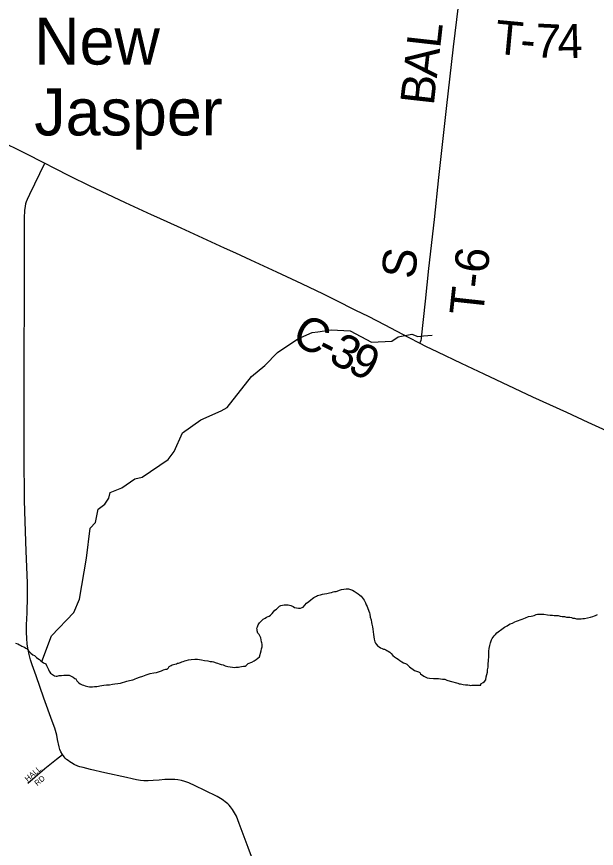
# Model space of a CAD drawing. Extents: x -49 to -8.2, y 9.4 to 23.5.
# Drawn here: x -14.586 to -14.098, y 11.988 to 12.687 of the extents above; entities that cross this region are included whole.
import ezdxf

# ---------------------------------------------------------------- set-up
doc = ezdxf.new("R2010")
doc.units = 0
for name, color, linetype in [('GM_X_County_Road', 7, 'Continuous'), ('GM_X_County_Road_Text', 7, 'Continuous'), ('GM_X_Major_River', 7, 'Continuous'), ('GM_X_Minor_River', 7, 'Continuous'), ('GM_X_Township_Road', 7, 'Continuous'), ('GM_X_Township_Road_Text', 7, 'Continuous'), ('GM_X_Township_Subdivision', 7, 'Continuous'), ('GM_X_Township_Subdivision_Text', 7, 'Continuous'), ('GM_X_Unincorporated_Text', 7, 'Continuous')]:
    doc.layers.add(name, color=color, linetype=linetype)

msp = doc.modelspace()

# ---------------------------------------------------------------- linework, layer by layer
at = {"layer": 'GM_X_County_Road'}
for points in [[(-14.5927, 12.57918), (-14.58691, 12.57635), (-14.57389, 12.56974), (-14.56694, 12.56626), (-14.56188, 12.56367)], [(-14.54704, 12.06661), (-14.54824, 12.06884), (-14.5491, 12.07086), (-14.54978, 12.07304), (-14.55105, 12.07933), (-14.55184, 12.08281), (-14.55356, 12.08867), (-14.55556, 12.09451), (-14.56254, 12.11407), (-14.56905, 12.13259), (-14.5724, 12.1419), (-14.57376, 12.14616), (-14.575, 12.15077), (-14.5756, 12.15351), (-14.57608, 12.15596), (-14.57664, 12.15966), (-14.57706, 12.16401), (-14.57732, 12.16931), (-14.57719, 12.17554), (-14.57671, 12.18578), (-14.57637, 12.19942), (-14.5764, 12.20477), (-14.57653, 12.21087), (-14.57757, 12.23752), (-14.57849, 12.26233), (-14.57891, 12.28004), (-14.57907, 12.28904), (-14.57932, 12.30924), (-14.57933, 12.32913), (-14.57921, 12.34652), (-14.57916, 12.37759), (-14.57916, 12.40834), (-14.57902, 12.44314), (-14.57895, 12.46022), (-14.57896, 12.48197), (-14.579, 12.49035), (-14.57905, 12.51211), (-14.579, 12.51708), (-14.57891, 12.51957), (-14.57874, 12.52204), (-14.57856, 12.52422), (-14.57816, 12.52731), (-14.57771, 12.52963), (-14.57717, 12.53155), (-14.57647, 12.53337), (-14.57454, 12.53765), (-14.5703, 12.5463), (-14.56188, 12.56367)], [(-14.56188, 12.56367), (-14.55422, 12.55976), (-14.54041, 12.55266), (-14.52449, 12.54494), (-14.49413, 12.53065), (-14.47245, 12.52054), (-14.46803, 12.51852)], [(-14.46803, 12.51852), (-14.44758, 12.50918), (-14.41112, 12.49256), (-14.4015, 12.4882), (-14.38879, 12.48238), (-14.36705, 12.4724), (-14.34593, 12.46256), (-14.32774, 12.45377), (-14.31772, 12.44879), (-14.30052, 12.44015), (-14.28994, 12.43491), (-14.27586, 12.42762), (-14.25634, 12.41735), (-14.24641, 12.4123)], [(-14.24641, 12.4123), (-14.24167, 12.40989), (-14.23163, 12.40499), (-14.21169, 12.39556), (-14.1926, 12.38654), (-14.15152, 12.36731), (-14.12297, 12.35428), (-14.10523, 12.34603), (-14.0866, 12.33745), (-14.07713, 12.33305)], [(-14.3806, 11.96116), (-14.39084, 11.98851), (-14.39826, 12.00862), (-14.40067, 12.01465), (-14.4022, 12.01766), (-14.40402, 12.02049), (-14.40561, 12.02264), (-14.40677, 12.024), (-14.40797, 12.02516), (-14.41006, 12.02694), (-14.41148, 12.02799), (-14.41282, 12.02888), (-14.41679, 12.03118), (-14.42733, 12.03644), (-14.43535, 12.04026), (-14.44078, 12.04265), (-14.44421, 12.04382), (-14.44685, 12.04464), (-14.44989, 12.04532), (-14.4526, 12.0456), (-14.45623, 12.04568), (-14.46081, 12.0455), (-14.46574, 12.04508), (-14.47068, 12.04476), (-14.47484, 12.04448), (-14.47864, 12.04451), (-14.48126, 12.04472), (-14.48462, 12.04524), (-14.48825, 12.046), (-14.49328, 12.04716), (-14.51126, 12.0511), (-14.52335, 12.05394), (-14.5297, 12.05557), (-14.53232, 12.0563), (-14.53412, 12.0569), (-14.53711, 12.05817), (-14.53951, 12.05949), (-14.54083, 12.06033), (-14.54224, 12.06143), (-14.54348, 12.06246), (-14.54473, 12.06361), (-14.54571, 12.06477), (-14.54704, 12.06661)]]:
    msp.add_lwpolyline(points, dxfattribs=at)
at = {"layer": 'GM_X_Major_River'}
for points in [[(-14.37954, 12.15541), (-14.37914, 12.15712), (-14.37913, 12.15844), (-14.37912, 12.15939), (-14.3793, 12.16035), (-14.37948, 12.1613), (-14.3802, 12.16472), (-14.3815, 12.16758), (-14.38282, 12.16855), (-14.38317, 12.17064), (-14.38335, 12.17178), (-14.38353, 12.17273), (-14.38295, 12.17387), (-14.38236, 12.17557), (-14.38121, 12.17727), (-14.37948, 12.17896), (-14.37814, 12.18046), (-14.37661, 12.18121), (-14.37547, 12.18195), (-14.37413, 12.1827), (-14.37318, 12.18288), (-14.37203, 12.18382), (-14.3705, 12.18513), (-14.36953, 12.18645), (-14.36838, 12.18796), (-14.36704, 12.18889), (-14.36551, 12.1902), (-14.36436, 12.19114), (-14.36322, 12.1917), (-14.36188, 12.19225), (-14.36055, 12.19243), (-14.35884, 12.19241), (-14.35714, 12.19239), (-14.356, 12.192), (-14.35487, 12.1918), (-14.35298, 12.19102), (-14.35185, 12.19025), (-14.35014, 12.18985), (-14.34844, 12.18964), (-14.34673, 12.18962), (-14.34539, 12.19018), (-14.34444, 12.19055), (-14.34175, 12.19375), (-14.33984, 12.19525), (-14.33812, 12.19656), (-14.33678, 12.19769), (-14.33544, 12.19843), (-14.33448, 12.19918), (-14.33334, 12.19974), (-14.33238, 12.20011), (-14.33143, 12.20048), (-14.3301, 12.20084), (-14.32839, 12.20139), (-14.32668, 12.20157), (-14.32478, 12.20193), (-14.32363, 12.2021), (-14.3223, 12.20247), (-14.32078, 12.20283), (-14.31945, 12.2032), (-14.31812, 12.20357), (-14.31679, 12.20374), (-14.31583, 12.20392), (-14.31412, 12.20466), (-14.31241, 12.20521), (-14.31031, 12.20557), (-14.30841, 12.20574), (-14.30747, 12.20573), (-14.30633, 12.20572), (-14.30481, 12.20532), (-14.30311, 12.20473), (-14.3016, 12.20377), (-14.29991, 12.2028), (-14.2984, 12.20165), (-14.29689, 12.20049), (-14.29576, 12.19972), (-14.29502, 12.19857), (-14.29408, 12.19742), (-14.29314, 12.19646), (-14.29258, 12.19532), (-14.29222, 12.19399), (-14.29147, 12.19246), (-14.29073, 12.19093), (-14.29018, 12.18922), (-14.28889, 12.18578), (-14.28852, 12.18445), (-14.28817, 12.18217), (-14.28743, 12.17969), (-14.28708, 12.17741), (-14.28671, 12.17608), (-14.28617, 12.17398), (-14.286, 12.17189), (-14.28564, 12.16961), (-14.28547, 12.16752), (-14.28511, 12.16561), (-14.28476, 12.16352), (-14.28421, 12.16143), (-14.28365, 12.16028), (-14.28291, 12.15894), (-14.28178, 12.15779), (-14.28065, 12.15702), (-14.27952, 12.15625)], [(-14.27952, 12.15625), (-14.2782, 12.15567), (-14.27706, 12.15527), (-14.27612, 12.15507), (-14.27498, 12.15449), (-14.27404, 12.1541), (-14.2731, 12.15352), (-14.27178, 12.15256), (-14.27046, 12.15141), (-14.26915, 12.14987), (-14.26764, 12.14872), (-14.26595, 12.14756), (-14.26463, 12.1466), (-14.26312, 12.14563), (-14.26161, 12.14448), (-14.2601, 12.1437), (-14.25859, 12.14311), (-14.25727, 12.14253), (-14.25502, 12.14023), (-14.25087, 12.13733), (-14.24747, 12.13597), (-14.24653, 12.13558), (-14.24597, 12.13443), (-14.24314, 12.13251), (-14.24012, 12.13114), (-14.23842, 12.13075), (-14.235, 12.13052), (-14.23064, 12.13047), (-14.22723, 12.12987), (-14.22533, 12.12985), (-14.22382, 12.12907), (-14.22098, 12.12828), (-14.21455, 12.12651), (-14.21341, 12.12611), (-14.21209, 12.12591), (-14.21001, 12.12551), (-14.20811, 12.12511), (-14.20603, 12.12509), (-14.2047, 12.12488), (-14.20375, 12.12468), (-14.2028, 12.12486), (-14.20128, 12.12485), (-14.19958, 12.12483), (-14.19768, 12.12481), (-14.19635, 12.12498), (-14.19521, 12.12497), (-14.19501, 12.12592), (-14.19329, 12.12723), (-14.19195, 12.12798), (-14.1908, 12.12948), (-14.19058, 12.13195), (-14.18999, 12.13384), (-14.18959, 12.13574), (-14.18938, 12.13782), (-14.18898, 12.13991), (-14.18895, 12.14238), (-14.18854, 12.14579), (-14.18851, 12.14864), (-14.18829, 12.1511), (-14.18827, 12.15338), (-14.18806, 12.15566), (-14.18765, 12.15812), (-14.18706, 12.16059), (-14.18627, 12.16286), (-14.1855, 12.16418), (-14.18473, 12.16531), (-14.18377, 12.16644), (-14.18281, 12.16757), (-14.18165, 12.16889), (-14.1763, 12.17282), (-14.17515, 12.17357), (-14.17401, 12.17431), (-14.17305, 12.17487), (-14.17191, 12.17562), (-14.17038, 12.17636), (-14.16847, 12.1771), (-14.16657, 12.17803), (-14.16504, 12.17859), (-14.16352, 12.17933), (-14.16199, 12.17988), (-14.16028, 12.18044), (-14.15895, 12.1808), (-14.15742, 12.18154), (-14.15494, 12.18247), (-14.15266, 12.18282), (-14.15133, 12.18319), (-14.15038, 12.18356), (-14.14847, 12.1843), (-14.14733, 12.18467), (-14.14486, 12.18464), (-14.14202, 12.18442), (-14.13918, 12.18401), (-14.13671, 12.18379), (-14.13482, 12.18358), (-14.1333, 12.18357), (-14.13178, 12.18336), (-14.13008, 12.18334), (-14.12837, 12.18295), (-14.12667, 12.18255), (-14.12477, 12.18253), (-14.12307, 12.18213)], [(-14.12307, 12.18213), (-14.12155, 12.18212), (-14.12022, 12.18191), (-14.1189, 12.18171), (-14.11776, 12.18132), (-14.11625, 12.18111), (-14.11473, 12.18071), (-14.11227, 12.18069), (-14.11075, 12.18067), (-14.10923, 12.18085), (-14.1079, 12.18102), (-14.10295, 12.18211), (-14.10086, 12.18266), (-14.09953, 12.18302), (-14.09857, 12.18339), (-14.09705, 12.18433)], [(-14.58653, 12.16007), (-14.58445, 12.15948), (-14.58313, 12.15889), (-14.582, 12.15831), (-14.58106, 12.15754), (-14.57992, 12.15696), (-14.57898, 12.15676), (-14.57785, 12.15599), (-14.5769, 12.1556), (-14.57559, 12.15369), (-14.57372, 12.15177), (-14.57183, 12.15042), (-14.57051, 12.14983), (-14.56957, 12.14907), (-14.56882, 12.14811), (-14.56769, 12.14715), (-14.56637, 12.14637), (-14.56524, 12.14522), (-14.56298, 12.14368), (-14.5611, 12.1429), (-14.56035, 12.14137), (-14.55943, 12.13908), (-14.55868, 12.13794), (-14.55812, 12.1366), (-14.55719, 12.13507), (-14.5555, 12.13372), (-14.5538, 12.13276), (-14.55228, 12.13255), (-14.55133, 12.13254)], [(-14.55133, 12.13254), (-14.54981, 12.1329), (-14.54791, 12.13307), (-14.54582, 12.13324), (-14.54374, 12.13341), (-14.5426, 12.1334), (-14.54127, 12.13338), (-14.53787, 12.13164), (-14.53674, 12.13049), (-14.5358, 12.1301), (-14.53487, 12.12838), (-14.53355, 12.12704), (-14.53205, 12.12588), (-14.53035, 12.12529), (-14.52921, 12.1249), (-14.52789, 12.12432), (-14.52581, 12.12373), (-14.52429, 12.12352), (-14.52183, 12.12349), (-14.51993, 12.12366), (-14.51822, 12.12365), (-14.5167, 12.12401), (-14.51556, 12.12419), (-14.51384, 12.12455), (-14.51213, 12.12491), (-14.50985, 12.12508), (-14.50738, 12.12524), (-14.50491, 12.12559), (-14.50301, 12.12595), (-14.50035, 12.12631), (-14.49826, 12.12666), (-14.49655, 12.12721), (-14.49465, 12.12757), (-14.49274, 12.12831), (-14.49065, 12.12886), (-14.48913, 12.12903), (-14.48779, 12.1294), (-14.48684, 12.12977), (-14.48589, 12.13014), (-14.48455, 12.1307), (-14.48208, 12.13162), (-14.47941, 12.13254), (-14.47656, 12.13346), (-14.47313, 12.13456), (-14.47027, 12.13529), (-14.46799, 12.13565), (-14.46704, 12.13583), (-14.46361, 12.13693), (-14.46209, 12.13767), (-14.45999, 12.13822), (-14.45885, 12.1384), (-14.45789, 12.13953), (-14.45712, 12.14047), (-14.4556, 12.1414), (-14.45464, 12.14196), (-14.4535, 12.14233), (-14.45236, 12.14251), (-14.45122, 12.14288), (-14.45026, 12.14325), (-14.44931, 12.14343), (-14.44779, 12.14398), (-14.44664, 12.14454), (-14.4455, 12.14472), (-14.44417, 12.14546), (-14.44284, 12.14564), (-14.44093, 12.14619), (-14.43865, 12.14635), (-14.4358, 12.1467), (-14.43334, 12.14668), (-14.43012, 12.14607), (-14.42747, 12.14566), (-14.42481, 12.14526), (-14.42273, 12.14485), (-14.42121, 12.14465), (-14.41989, 12.14444), (-14.41781, 12.14366), (-14.41648, 12.14346), (-14.41516, 12.14287), (-14.41365, 12.14229), (-14.41194, 12.14189), (-14.41005, 12.14111), (-14.40797, 12.14052), (-14.40589, 12.14031), (-14.40399, 12.13991), (-14.40229, 12.1397), (-14.40115, 12.13988), (-14.40001, 12.13987), (-14.39906, 12.14005), (-14.39792, 12.14022), (-14.39639, 12.14059), (-14.39487, 12.14095), (-14.39335, 12.14093), (-14.3924, 12.1413), (-14.39087, 12.143), (-14.38782, 12.14429), (-14.38572, 12.14522), (-14.384, 12.14634), (-14.38266, 12.14747), (-14.38132, 12.14878), (-14.37975, 12.1537), (-14.37954, 12.15541)]]:
    msp.add_lwpolyline(points, dxfattribs=at)
at = {"layer": 'GM_X_Minor_River'}
msp.add_lwpolyline([(-14.56446, 12.14468), (-14.55619, 12.16633), (-14.5375, 12.18597), (-14.53259, 12.19709), (-14.52675, 12.23154), (-14.52371, 12.25674), (-14.51909, 12.2616), (-14.51702, 12.27295), (-14.51146, 12.27704), (-14.50797, 12.28192), (-14.50675, 12.28684), (-14.49721, 12.29068), (-14.4861, 12.29829), (-14.48001, 12.29971), (-14.45817, 12.31456), (-14.45294, 12.32131), (-14.44607, 12.33696), (-14.43054, 12.34792), (-14.41355, 12.35544), (-14.40858, 12.35821), (-14.38807, 12.38446), (-14.37675, 12.39359), (-14.36615, 12.40462), (-14.34891, 12.41612), (-14.33707, 12.42144), (-14.33213, 12.42194), (-14.32092, 12.42366), (-14.30501, 12.42266), (-14.28695, 12.41308), (-14.26987, 12.41415), (-14.26469, 12.41767), (-14.25328, 12.41978), (-14.24819, 12.41799), (-14.24344, 12.41849), (-14.23604, 12.41913)], dxfattribs=at)
at = {"layer": 'GM_X_Township_Road'}
msp.add_lwpolyline([(-14.24641, 12.4123), (-14.24591, 12.41354), (-14.24541, 12.41476), (-14.24506, 12.41588), (-14.2449, 12.41687), (-14.24162, 12.44774), (-14.23872, 12.475), (-14.23417, 12.51638), (-14.23032, 12.55159), (-14.22408, 12.60966), (-14.21798, 12.6615), (-14.21398, 12.69577), (-14.21374, 12.69948), (-14.21391, 12.7027), (-14.21452, 12.70591), (-14.2147, 12.70654)], dxfattribs=at)
at = {"layer": 'GM_X_Township_Subdivision'}
msp.add_lwpolyline([(-14.57623, 12.04261), (-14.56183, 12.05495), (-14.55192, 12.06281), (-14.54704, 12.06661)], dxfattribs=at)

# ---------------------------------------------------------------- texts
at = {"layer": 'GM_X_County_Road_Text'}
for s, rotation, p in [('C', 333.10679, (-14.35557, 12.41296)), ('3', 333.19107, (-14.32432, 12.39711)), ('-', 333.12003, (-14.33476, 12.40241)), ('9', 333.62624, (-14.30848, 12.38911))]:
    msp.add_text(s, height=0.02841, rotation=rotation, dxfattribs=at).set_placement(p)
at = {"layer": 'GM_X_Township_Road_Text'}
for s, height, rotation, p in [('T', 0.02841, 354.63097, (-14.18413, 12.65581)), ('L', 0.02841, 83.60773, (-14.22937, 12.65963)), ('7', 0.02841, 357.22708, (-14.14995, 12.65271)), ('4', 0.02841, 1.20883, (-14.13032, 12.65184)), ('-', 0.02841, 355.02842, (-14.16276, 12.6538)), ('A', 0.02841, 83.59745, (-14.23216, 12.63478)), ('B', 0.02841, 83.5973, (-14.23476, 12.61159)), ('S', 0.02841, 83.72487, (-14.25065, 12.46563)), ('T-6', 0.028409, 83.76466, (-14.19338, 12.43463))]:
    msp.add_text(s, height=height, rotation=rotation, dxfattribs=at).set_placement(p)
at = {"layer": 'GM_X_Township_Subdivision_Text'}
for s, rotation, p in [('HALL', 40.59936, (-14.57628, 12.04345)), ('RD', 40.59486, (-14.56816, 12.03988))]:
    msp.add_text(s, height=0.004735, rotation=rotation, dxfattribs=at).set_placement(p)
at = {"layer": 'GM_X_Unincorporated_Text'}
for s, p in [('New', (-14.57074, 12.64655)), ('Jasper', (-14.57074, 12.58696))]:
    msp.add_text(s, height=0.039489, rotation=0.00001, dxfattribs=at).set_placement(p)

doc.saveas('drawing.dxf')
